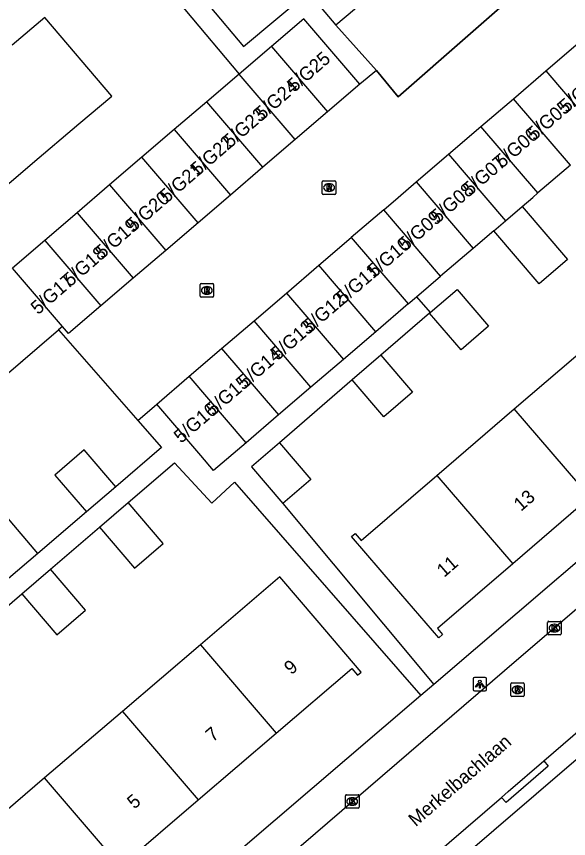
# Model space of a CAD drawing. Extents: x 159353 to 160616, y 385893 to 387321.
# Drawn here: x 160059.7 to 160100.4, y 386452.7 to 386513.4 of the extents above; entities that cross this region are included whole.
import ezdxf

# ---------------------------------------------------------------- set-up
doc = ezdxf.new("R2010")
doc.units = 0
for name, color, linetype in [('IMGEO_Kolk', 7, 'Continuous'), ('IMGEO_Lichtpunt', 7, 'Continuous'), ('IMGEO_Muur', 7, 'Continuous'), ('IMGEO_Openbare_ruimte_label', 7, 'Continuous'), ('IMGEO_Pand', 7, 'Continuous'), ('IMGEO_Pand_nummerreeks', 7, 'Continuous'), ('IMGEO_Rijbaan_lokaal_open', 7, 'Continuous'), ('IMGEO_Rioolput', 7, 'Continuous'), ('IMGEO_Voetpad_open', 7, 'Continuous')]:
    doc.layers.add(name, color=color, linetype=linetype)

msp = doc.modelspace()

# ---------------------------------------------------------------- linework, layer by layer
at = {"layer": 'IMGEO_Kolk'}
for p, q in [((160098.952, 386468.699), (160099.804, 386468.699)), ((160098.877, 386467.773), (160098.877, 386468.625)), ((160099.365, 386468.479), (160099.39, 386468.479)), ((160099.878, 386468.625), (160099.878, 386467.773)), ((160099.804, 386467.699), (160098.952, 386467.699)), ((160099.388, 386467.919), (160099.363, 386467.919)), ((160083.955, 386454.974), (160083.955, 386455.826)), ((160084.03, 386455.9), (160084.882, 386455.9)), ((160084.443, 386455.68), (160084.468, 386455.68)), ((160084.956, 386455.826), (160084.956, 386454.974)), ((160084.882, 386454.9), (160084.03, 386454.9)), ((160084.466, 386455.12), (160084.441, 386455.12))]:
    msp.add_line(p, q, dxfattribs=at)
for points in [[(160098.952, 386468.699), (160099.804, 386468.699)], [(160098.877, 386467.773), (160098.877, 386468.625)], [(160099.198, 386468.399), (160099.321, 386468.399), (160099.321, 386468.248), (160099.451, 386468.399), (160099.615, 386468.399), (160099.469, 386468.248), (160099.622, 386467.999), (160099.47, 386467.999), (160099.385, 386468.163), (160099.321, 386468.096), (160099.321, 386467.999), (160099.198, 386467.999), (160099.198, 386468.399)], [(160099.878, 386468.625), (160099.878, 386467.773)], [(160099.804, 386467.699), (160098.952, 386467.699)], [(160083.955, 386454.974), (160083.955, 386455.826)], [(160084.03, 386455.9), (160084.882, 386455.9)], [(160084.276, 386455.6), (160084.399, 386455.6), (160084.399, 386455.449), (160084.529, 386455.6), (160084.693, 386455.6), (160084.547, 386455.449), (160084.7, 386455.2), (160084.548, 386455.2), (160084.463, 386455.364), (160084.399, 386455.297), (160084.399, 386455.2), (160084.276, 386455.2), (160084.276, 386455.6)], [(160084.956, 386455.826), (160084.956, 386454.974)], [(160084.882, 386454.9), (160084.03, 386454.9)]]:
    msp.add_lwpolyline(points, dxfattribs=at)
for centre, start, end in [((160098.954, 386468.623), 91.55205, 178.44795), ((160098.954, 386468.623), 91.55205, 178.44795), ((160099.802, 386468.623), 1.55205, 88.44795), ((160099.802, 386468.623), 1.55205, 88.44795), ((160098.954, 386467.775), 181.55205, 268.44795), ((160098.954, 386467.775), 181.55205, 268.44795), ((160099.802, 386467.775), 271.55205, 358.44795), ((160099.802, 386467.775), 271.55205, 358.44795), ((160084.032, 386455.824), 91.55205, 178.44795), ((160084.032, 386455.824), 91.55205, 178.44795), ((160084.88, 386455.824), 1.55205, 88.44795), ((160084.88, 386455.824), 1.55205, 88.44795), ((160084.032, 386454.976), 181.55205, 268.44795), ((160084.032, 386454.976), 181.55205, 268.44795), ((160084.88, 386454.976), 271.55205, 358.44795), ((160084.88, 386454.976), 271.55205, 358.44795)]:
    msp.add_arc(centre, 0.0765, start, end, dxfattribs=at)
for centre, major_axis, ratio, start_param, end_param in [((160099.364, 386468.199), (-0.387, 0.002), 0.722429, 4.712389, 7.853982), ((160099.389, 386468.199), (-0.39, 0.002), 0.717154, 1.570796, 4.712389), ((160084.442, 386455.4), (-0.387, 0.002), 0.722429, 4.712389, 7.853982), ((160084.467, 386455.4), (-0.39, 0.002), 0.717154, 1.570796, 4.712389)]:
    msp.add_ellipse(centre, major_axis=major_axis, ratio=ratio, start_param=start_param, end_param=end_param, dxfattribs=at)
at = {"layer": 'IMGEO_Lichtpunt'}
for p, q in [((160093.374, 386464.461), (160093.374, 386463.654)), ((160093.374, 386464.461), (160093.374, 386463.654)), ((160094.276, 386464.556), (160093.468, 386464.556)), ((160094.276, 386464.556), (160093.468, 386464.556)), ((160094.37, 386463.654), (160094.37, 386464.461)), ((160094.37, 386463.654), (160094.37, 386464.461)), ((160093.468, 386463.56), (160094.276, 386463.56)), ((160093.468, 386463.56), (160094.276, 386463.56))]:
    msp.add_line(p, q, dxfattribs=at)
for points in [[(160093.748, 386464.125), (160093.787, 386464.097), (160093.599, 386463.835), (160093.561, 386463.862), (160093.748, 386464.125)], [(160093.85, 386464.077), (160093.897, 386464.077), (160093.897, 386463.755), (160093.85, 386463.755), (160093.85, 386464.077)], [(160093.96, 386464.097), (160093.998, 386464.124), (160094.185, 386463.862), (160094.146, 386463.834), (160093.96, 386464.097)]]:
    msp.add_lwpolyline(points, dxfattribs=at)
msp.add_circle((160093.873, 386464.259), 0.0994, dxfattribs=at)
for centre, start, end in [((160093.468, 386464.461), 90, 180), ((160093.468, 386464.461), 90, 180), ((160094.276, 386464.461), 0, 90), ((160094.276, 386464.461), 0, 90), ((160093.468, 386463.654), 180, 270), ((160093.468, 386463.654), 180, 270), ((160094.276, 386463.654), 270, 0), ((160094.276, 386463.654), 270, 360)]:
    msp.add_arc(centre, 0.0946, start, end, dxfattribs=at)
at = {"layer": 'IMGEO_Muur'}
for points in [[(160087.842, 386507.414), (160098.137, 386516.454)], [(160086.238, 386509.365), (160087.842, 386507.414)], [(160062.789, 386490.224), (160068.633, 386483.528)]]:
    msp.add_lwpolyline(points, dxfattribs=at)
at = {"layer": 'IMGEO_Pand'}
for points in [[(160081.194, 386515.157), (160083.939, 386517.476), (160085.994, 386515.044), (160083.249, 386512.725)], [(160081.194, 386515.157), (160083.249, 386512.725)], [(160052.565, 386505.494), (160057.221, 386500), (160056.817, 386499.56), (160057.051, 386499.284), (160057.896, 386500), (160060.866, 386502.517), (160064.293, 386505.421), (160066.708, 386507.467), (160061.769, 386513.295), (160059.354, 386511.248)], [(160085.013, 386508.356), (160080.878, 386513.184), (160078.491, 386511.139)], [(160098.742, 386509.334), (160101.135, 386511.384)], [(160078.491, 386511.139), (160076.103, 386509.095)], [(160078.491, 386511.139), (160082.626, 386506.311)], [(160076.103, 386509.095), (160073.716, 386507.05)], [(160080.239, 386504.267), (160076.103, 386509.095)], [(160096.35, 386507.285), (160098.742, 386509.334)], [(160098.742, 386509.334), (160102.943, 386504.429)], [(160085.013, 386508.356), (160082.626, 386506.311)], [(160073.716, 386507.05), (160071.329, 386505.005)], [(160077.851, 386502.222), (160073.716, 386507.05)], [(160093.957, 386505.236), (160096.35, 386507.285)], [(160100.55, 386502.38), (160096.35, 386507.285)], [(160082.626, 386506.311), (160080.239, 386504.267)], [(160091.564, 386503.187), (160093.957, 386505.236)], [(160098.158, 386500.331), (160093.957, 386505.236)], [(160071.329, 386505.005), (160068.942, 386502.961)], [(160071.329, 386505.005), (160075.464, 386500.177)], [(160080.239, 386504.267), (160077.851, 386502.222)], [(160068.942, 386502.961), (160066.555, 386500.916)], [(160073.077, 386498.133), (160068.942, 386502.961)], [(160089.172, 386501.138), (160091.564, 386503.187)], [(160091.564, 386503.187), (160095.765, 386498.282)], [(160077.851, 386502.222), (160075.464, 386500.177)], [(160100.55, 386502.38), (160098.158, 386500.331)], [(160066.555, 386500.916), (160064.167, 386498.871)], [(160066.555, 386500.916), (160070.69, 386496.088)], [(160086.779, 386499.089), (160087.843, 386500), (160089.172, 386501.138)], [(160089.172, 386501.138), (160093.372, 386496.233)], [(160096.989, 386499.331), (160097.771, 386500), (160098.158, 386500.331)], [(160075.464, 386500.177), (160073.077, 386498.133)], [(160086.779, 386499.089), (160084.386, 386497.04)], [(160090.98, 386494.184), (160086.779, 386499.089)], [(160096.989, 386499.331), (160100.335, 386495.423), (160098.24, 386493.629), (160094.894, 386497.536)], [(160095.765, 386498.282), (160096.989, 386499.331)], [(160064.167, 386498.871), (160061.78, 386496.826)], [(160064.167, 386498.871), (160068.302, 386494.043)], [(160073.077, 386498.133), (160070.69, 386496.088)], [(160094.894, 386497.536), (160095.765, 386498.282)], [(160094.894, 386497.536), (160093.372, 386496.233)], [(160061.78, 386496.826), (160059.385, 386494.775)], [(160061.78, 386496.826), (160065.915, 386491.999)], [(160081.994, 386494.991), (160084.386, 386497.04)], [(160084.386, 386497.04), (160088.587, 386492.135)], [(160070.69, 386496.088), (160068.302, 386494.043)], [(160093.372, 386496.233), (160090.98, 386494.184)], [(160063.081, 386490.474), (160059.385, 386494.775)], [(160079.601, 386492.941), (160081.994, 386494.991)], [(160086.194, 386490.085), (160081.994, 386494.991)], [(160089.21, 386492.668), (160090.98, 386494.184)], [(160068.302, 386494.043), (160065.915, 386491.999)], [(160090.219, 386491.504), (160092.197, 386493.199), (160094.523, 386490.484), (160092.491, 386488.743), (160090.165, 386491.458)], [(160077.208, 386490.892), (160079.601, 386492.941)], [(160079.601, 386492.941), (160083.802, 386488.036)], [(160088.587, 386492.135), (160089.21, 386492.668)], [(160065.915, 386491.999), (160063.528, 386489.954), (160063.081, 386490.474)], [(160088.587, 386492.135), (160086.194, 386490.085)], [(160090.219, 386491.504), (160090.165, 386491.458)], [(160074.815, 386488.843), (160077.208, 386490.892)], [(160081.409, 386485.987), (160077.208, 386490.892)], [(160057.33, 386485.549), (160062.789, 386490.224)], [(160063.081, 386490.474), (160062.789, 386490.224)], [(160086.194, 386490.085), (160083.802, 386488.036)], [(160072.423, 386486.794), (160074.815, 386488.843)], [(160074.815, 386488.843), (160079.016, 386483.938)], [(160096.417, 386484.377), (160102.139, 386489.299)], [(160086.563, 386488.347), (160088.897, 386485.623), (160086.776, 386483.806), (160084.443, 386486.531)], [(160086.563, 386488.347), (160084.443, 386486.531)], [(160083.802, 386488.036), (160081.409, 386485.987)], [(160070.03, 386484.745), (160072.423, 386486.794)], [(160076.624, 386481.889), (160072.423, 386486.794)], [(160081.409, 386485.987), (160079.016, 386483.938)], [(160076.624, 386481.889), (160074.231, 386479.84), (160073.282, 386480.948), (160070.03, 386484.745)], [(160079.016, 386483.938), (160076.624, 386481.889)], [(160090.694, 386479.456), (160096.417, 386484.377)], [(160102.024, 386477.857), (160096.417, 386484.377)], [(160079.08, 386481.883), (160077.015, 386480.114), (160079.346, 386477.394)], [(160079.08, 386481.883), (160081.411, 386479.163), (160079.346, 386477.394)], [(160067.013, 386478.633), (160064.684, 386481.35), (160062.52, 386479.495), (160064.849, 386476.778)], [(160096.302, 386472.936), (160090.753, 386468.163), (160091.129, 386467.725), (160090.841, 386467.477), (160087.581, 386471.268), (160084.413, 386474.951), (160084.683, 386475.183), (160085.126, 386474.667), (160090.694, 386479.456)], [(160090.694, 386479.456), (160096.302, 386472.936)], [(160067.013, 386478.633), (160064.849, 386476.778)], [(160102.024, 386477.857), (160096.302, 386472.936)], [(160065.81, 386475.649), (160067.932, 386477.468)], [(160065.81, 386475.649), (160068.396, 386472.633), (160070.517, 386474.451), (160067.932, 386477.468)], [(160061.268, 386473.712), (160058.939, 386476.429), (160056.775, 386474.574), (160059.104, 386471.857)], [(160061.268, 386473.712), (160059.104, 386471.857)], [(160060.065, 386470.73), (160062.187, 386472.549)], [(160060.065, 386470.73), (160062.651, 386467.714), (160064.772, 386469.532), (160062.187, 386472.549)], [(160078.844, 386460.437), (160084.427, 386465.217), (160084.851, 386464.722), (160085.125, 386464.957), (160081.873, 386468.755), (160079.108, 386471.985), (160073.25, 386466.97)], [(160073.25, 386466.97), (160067.505, 386462.051)], [(160073.25, 386466.97), (160078.844, 386460.437)], [(160067.505, 386462.051), (160061.761, 386457.132)], [(160067.505, 386462.051), (160073.098, 386455.518)], [(160073.098, 386455.518), (160078.844, 386460.437)], [(160061.761, 386457.132), (160056.016, 386452.213)], [(160067.354, 386450.6), (160061.761, 386457.132)], [(160067.354, 386450.6), (160073.098, 386455.518)]]:
    msp.add_lwpolyline(points, dxfattribs=at)
at = {"layer": 'IMGEO_Rijbaan_lokaal_open'}
for points in [[(160060.57, 386434.813), (160096.752, 386465.97), (160125.115, 386490.269), (160129.097, 386493.714), (160129.239, 386493.827)], [(160098.59, 386458.39), (160105.017, 386463.947), (160112.814, 386470.633)], [(160095.477, 386455.701), (160095.973, 386456.127), (160098.59, 386458.39)], [(160079.849, 386442.253), (160095.477, 386455.701)]]:
    msp.add_lwpolyline(points, dxfattribs=at)
at = {"layer": 'IMGEO_Rioolput'}
for p, q in [((160082.248, 386500.298), (160082.248, 386501.15)), ((160082.323, 386501.224), (160083.175, 386501.224)), ((160082.736, 386501.004), (160082.761, 386501.004)), ((160083.249, 386501.15), (160083.249, 386500.298)), ((160082.759, 386500.444), (160082.734, 386500.444)), ((160083.175, 386500.224), (160082.323, 386500.224)), ((160073.23, 386492.705), (160073.23, 386493.557)), ((160073.305, 386493.631), (160074.157, 386493.631)), ((160074.231, 386493.557), (160074.231, 386492.705)), ((160073.718, 386493.411), (160073.743, 386493.411)), ((160074.157, 386492.631), (160073.305, 386492.631)), ((160073.741, 386492.851), (160073.716, 386492.851)), ((160096.151, 386463.224), (160096.151, 386464.076)), ((160096.226, 386464.15), (160097.078, 386464.15)), ((160096.639, 386463.93), (160096.664, 386463.93)), ((160097.152, 386464.076), (160097.152, 386463.224)), ((160096.662, 386463.37), (160096.637, 386463.37)), ((160097.078, 386463.15), (160096.226, 386463.15))]:
    msp.add_line(p, q, dxfattribs=at)
for points in [[(160082.248, 386500.298), (160082.248, 386501.15)], [(160082.323, 386501.224), (160083.175, 386501.224)], [(160082.837, 386500.922), (160082.585, 386500.924), (160082.585, 386500.524)], [(160082.763, 386500.843), (160082.709, 386500.843), (160082.709, 386500.762)], [(160083.249, 386501.15), (160083.249, 386500.298)], [(160082.585, 386500.524), (160082.709, 386500.524), (160082.709, 386500.686), (160082.72, 386500.686)], [(160082.709, 386500.762), (160082.761, 386500.762)], [(160082.767, 386500.657), (160082.838, 386500.524), (160082.978, 386500.524), (160082.913, 386500.65)], [(160083.175, 386500.224), (160082.323, 386500.224)], [(160073.23, 386492.705), (160073.23, 386493.557)], [(160073.305, 386493.631), (160074.157, 386493.631)], [(160074.231, 386493.557), (160074.231, 386492.705)], [(160073.819, 386493.329), (160073.567, 386493.331), (160073.567, 386492.931)], [(160073.567, 386492.931), (160073.691, 386492.931), (160073.691, 386493.093), (160073.702, 386493.093)], [(160073.745, 386493.25), (160073.691, 386493.25), (160073.691, 386493.169)], [(160073.691, 386493.169), (160073.743, 386493.169)], [(160073.749, 386493.064), (160073.82, 386492.931), (160073.96, 386492.931), (160073.895, 386493.057)], [(160074.157, 386492.631), (160073.305, 386492.631)], [(160096.151, 386463.224), (160096.151, 386464.076)], [(160096.226, 386464.15), (160097.078, 386464.15)], [(160096.74, 386463.848), (160096.488, 386463.85), (160096.488, 386463.45)], [(160097.152, 386464.076), (160097.152, 386463.224)], [(160096.488, 386463.45), (160096.612, 386463.45), (160096.612, 386463.612), (160096.623, 386463.612)], [(160096.666, 386463.769), (160096.612, 386463.769), (160096.612, 386463.688)], [(160096.612, 386463.688), (160096.664, 386463.688)], [(160096.67, 386463.583), (160096.741, 386463.45), (160096.881, 386463.45), (160096.816, 386463.576)], [(160097.078, 386463.15), (160096.226, 386463.15)]]:
    msp.add_lwpolyline(points, dxfattribs=at)
for centre, radius, start, end in [((160082.325, 386501.148), 0.0765, 91.55205, 178.44795), ((160082.325, 386501.148), 0.0765, 91.55205, 178.44795), ((160082.769, 386500.747), 0.0964, 77.00612, 93.18647), ((160082.783, 386500.804), 0.0378, 276.66336, 79.67722), ((160082.836, 386500.812), 0.109, 350.36119, 89.41601), ((160083.173, 386501.148), 0.0765, 1.55205, 88.44795), ((160083.173, 386501.148), 0.0765, 1.55205, 88.44795), ((160082.325, 386500.3), 0.0765, 181.55205, 268.44795), ((160082.325, 386500.3), 0.0765, 181.55205, 268.44795), ((160082.719, 386500.633), 0.0533, 26.02933, 88.69889), ((160082.745, 386500.951), 0.19, 274.7715, 282.96867), ((160082.834, 386500.812), 0.112, 277.58423, 350.98172), ((160082.818, 386500.597), 0.108, 29.51342, 73.79051), ((160083.173, 386500.3), 0.0765, 271.55205, 358.44795), ((160083.173, 386500.3), 0.0765, 271.55205, 358.44795), ((160073.307, 386493.555), 0.0765, 91.55205, 178.44795), ((160073.307, 386493.555), 0.0765, 91.55205, 178.44795), ((160074.155, 386493.555), 0.0765, 1.55205, 88.44795), ((160074.155, 386493.555), 0.0765, 1.55205, 88.44795), ((160073.701, 386493.04), 0.0533, 26.02933, 88.69889), ((160073.727, 386493.358), 0.19, 274.7715, 282.96867), ((160073.751, 386493.154), 0.0964, 77.00612, 93.18647), ((160073.765, 386493.211), 0.0378, 276.66336, 79.67722), ((160073.818, 386493.219), 0.109, 350.36119, 89.41601), ((160073.816, 386493.219), 0.112, 277.58423, 350.98172), ((160073.8, 386493.004), 0.108, 29.51342, 73.79051), ((160073.307, 386492.707), 0.0765, 181.55205, 268.44795), ((160073.307, 386492.707), 0.0765, 181.55205, 268.44795), ((160074.155, 386492.707), 0.0765, 271.55205, 358.44795), ((160074.155, 386492.707), 0.0765, 271.55205, 358.44795), ((160096.228, 386464.074), 0.0765, 91.55205, 178.44795), ((160096.228, 386464.074), 0.0765, 91.55205, 178.44795), ((160096.739, 386463.738), 0.109, 350.36119, 89.41601), ((160097.076, 386464.074), 0.0765, 1.55205, 88.44795), ((160097.076, 386464.074), 0.0765, 1.55205, 88.44795), ((160096.228, 386463.226), 0.0765, 181.55205, 268.44795), ((160096.228, 386463.226), 0.0765, 181.55205, 268.44795), ((160096.622, 386463.559), 0.0533, 26.02933, 88.69889), ((160096.648, 386463.877), 0.19, 274.7715, 282.96867), ((160096.672, 386463.673), 0.0964, 77.00612, 93.18647), ((160096.686, 386463.73), 0.0378, 276.66336, 79.67722), ((160096.737, 386463.738), 0.112, 277.58423, 350.98172), ((160096.721, 386463.523), 0.108, 29.51342, 73.79051), ((160097.076, 386463.226), 0.0765, 271.55205, 358.44795), ((160097.076, 386463.226), 0.0765, 271.55205, 358.44795)]:
    msp.add_arc(centre, radius, start, end, dxfattribs=at)
for centre, major_axis, ratio, start_param, end_param in [((160082.735, 386500.724), (-0.387, 0.002), 0.722429, 4.712389, 7.853982), ((160082.76, 386500.724), (-0.39, 0.002), 0.717154, 1.570796, 4.712389), ((160073.717, 386493.131), (-0.387, 0.002), 0.722429, 4.712389, 7.853982), ((160073.742, 386493.131), (-0.39, 0.002), 0.717154, 1.570796, 4.712389), ((160096.638, 386463.65), (-0.387, 0.002), 0.722429, 4.712389, 7.853982), ((160096.663, 386463.65), (-0.39, 0.002), 0.717154, 1.570796, 4.712389)]:
    msp.add_ellipse(centre, major_axis=major_axis, ratio=ratio, start_param=start_param, end_param=end_param, dxfattribs=at)
at = {"layer": 'IMGEO_Voetpad_open'}
for points in [[(160086.176, 386529.364), (160071.465, 386517.072), (160076.429, 386511.131), (160081.194, 386515.157)], [(160068.102, 386518.662), (160076.103, 386509.095)], [(160099.959, 386518.116), (160098.137, 386516.454), (160087.842, 386507.414), (160086.238, 386509.365)], [(160083.249, 386512.725), (160086.238, 386509.365)], [(160086.238, 386509.365), (160085.013, 386508.356)], [(160127.71, 386495.942), (160090.472, 386464.036)], [(160089.21, 386492.668), (160090.219, 386491.504)], [(160090.165, 386491.458), (160086.563, 386488.347)], [(160062.789, 386490.224), (160068.633, 386483.528)], [(160134.14, 386486.937), (160067.822, 386429.99)], [(160084.443, 386486.531), (160079.08, 386481.883)], [(160068.633, 386483.528), (160070.03, 386484.745)], [(160068.633, 386483.528), (160070.384, 386481.522), (160067.013, 386478.633)], [(160067.932, 386477.468), (160071.349, 386480.396), (160074.093, 386477.421), (160075.766, 386478.965), (160089.518, 386463.219)], [(160079.346, 386477.394), (160090.472, 386464.036)], [(160064.849, 386476.778), (160061.268, 386473.712)], [(160062.187, 386472.549), (160065.81, 386475.649)], [(160056.309, 386467.516), (160060.065, 386470.73)], [(160090.472, 386464.036), (160089.518, 386463.219)], [(160089.518, 386463.219), (160059.841, 386437.791)], [(160098.59, 386458.39), (160098.919, 386458.014), (160095.806, 386455.325), (160095.477, 386455.701)]]:
    msp.add_lwpolyline(points, dxfattribs=at)

# ---------------------------------------------------------------- texts
at = {"layer": 'IMGEO_Openbare_ruimte_label'}
msp.add_text('Merkelbachlaan', height=1, rotation=40.78157, dxfattribs=at).set_placement((160089.138, 386453.497))
at = {"layer": 'IMGEO_Pand_nummerreeks'}
for s, rotation, p in [('5/G25', 40.96754, (160080.184, 386507.717)), ('5/G04', 40.61422, (160100.268, 386506.192)), ('5/G24', 40.96754, (160077.811, 386505.657)), ('5/G05', 40.61422, (160097.892, 386504.154)), ('5/G23', 40.96754, (160075.438, 386503.596)), ('5/G06', 40.61422, (160095.515, 386502.116)), ('5/G22', 40.96754, (160073.061, 386501.532)), ('5/G07', 40.61698, (160093.139, 386500.078)), ('5/G21', 40.96754, (160070.776, 386499.548)), ('5/G08', 40.61698, (160090.765, 386498.042)), ('5/G20', 40.96754, (160068.323, 386497.418)), ('5/G19', 40.96754, (160066.014, 386495.413)), ('5/G09', 40.61422, (160088.384, 386496.001)), ('5/G10', 40.61698, (160086.082, 386494.026)), ('5/G18', 40.96754, (160063.646, 386493.357)), ('5/G11', 40.61422, (160083.787, 386492.058)), ('5/G17', 40.96754, (160061.271, 386491.295)), ('5/G12', 40.61422, (160081.322, 386489.945)), ('5/G13', 40.61422, (160078.951, 386487.911)), ('5/G14', 40.61422, (160076.574, 386485.873)), ('5/G15', 40.61422, (160074.198, 386483.836)), ('5/G16', 40.61422, (160071.822, 386481.798)), ('13', 40.69603, (160096.904, 386476.777)), ('11', 40.69603, (160091.23, 386471.898)), ('9', 40.56991, (160079.958, 386464.708)), ('7', 40.56991, (160074.167, 386459.75)), ('5', 40.56991, (160068.376, 386454.792))]:
    msp.add_text(s, height=1, rotation=rotation, dxfattribs=at).set_placement(p)

doc.saveas('drawing.dxf')
